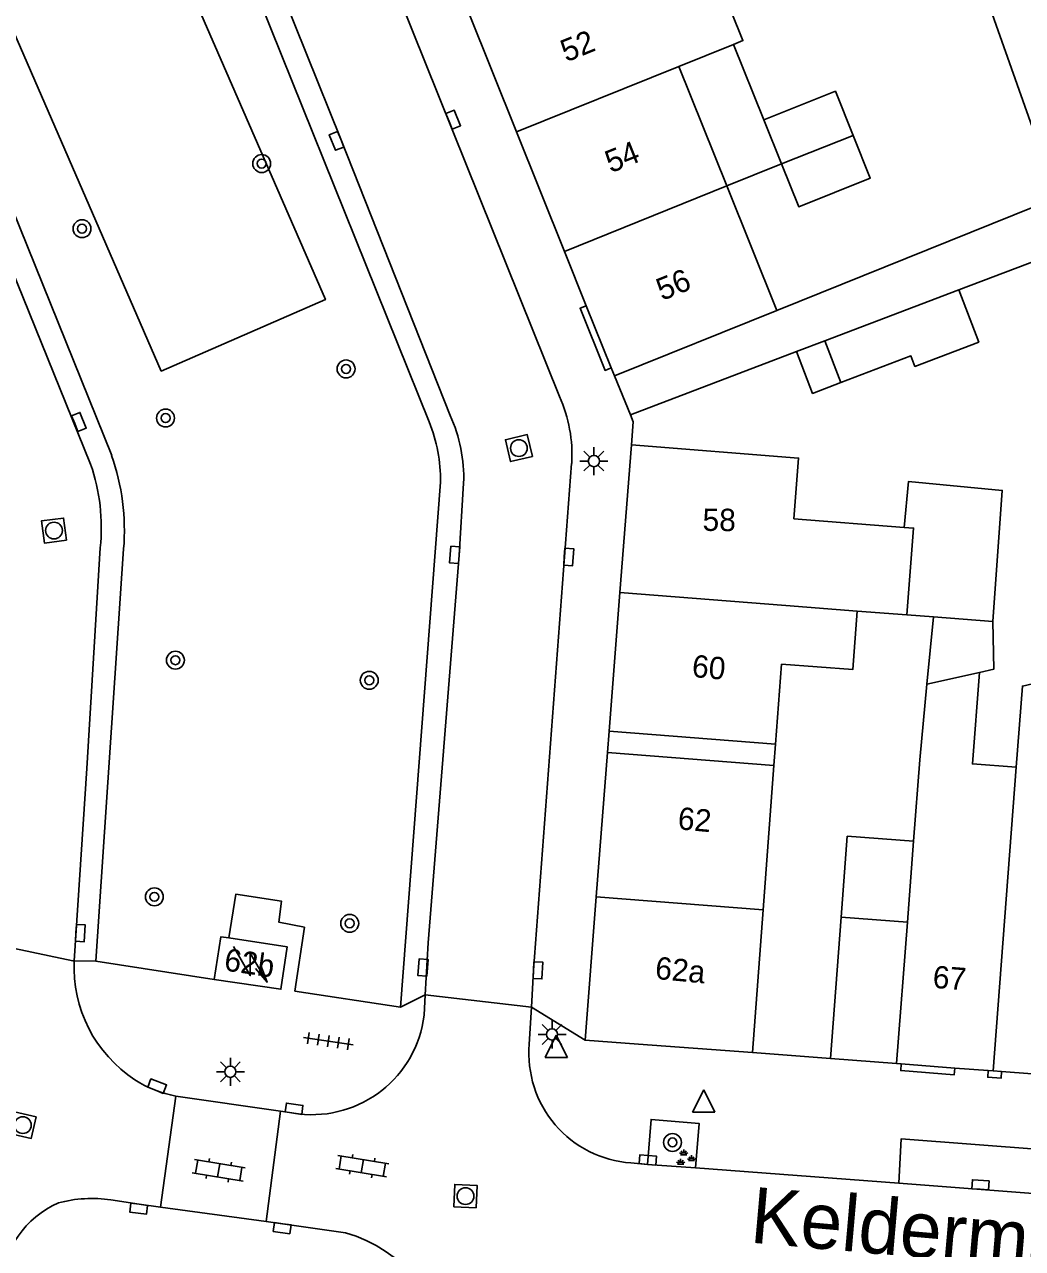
# Model space of a CAD drawing. Extents: x 131000 to 133014, y 396499 to 399001.
# Drawn here: x 132851.2 to 132895.9, y 397273.2 to 397328 of the extents above; entities that cross this region are included whole.
import ezdxf

# ---------------------------------------------------------------- set-up
doc = ezdxf.new("R2010")
doc.units = 0
for name, color, linetype in [('gg-afsc-erfafscheiding', 7, 'Continuous'), ('gg-afsc-muur', 7, 'Continuous'), ('gg-anno-huisnummerreeks BGT', 7, 'Continuous'), ('gg-anno-openbare ruimte label', 7, 'Continuous'), ('gg-bbg-bijgebouw', 7, 'Continuous'), ('gg-bbg-gedigitaliseerde bebouwing', 7, 'Continuous'), ('gg-bbg-gedigitaliseerde bebouwing onder overbouw', 7, 'Continuous'), ('gg-bbg-gedigitaliseerde bijgebouw', 7, 'Continuous'), ('gg-bbg-gedigitaliseerde overbouw', 7, 'Continuous'), ('gg-bbg-hoofdgebouw', 7, 'Continuous'), ('gg-bbg-luifel en loopbrug', 7, 'Continuous'), ('gg-bbg-pand overbouw', 7, 'Continuous'), ('gg-bbg-tussenscheiding', 7, 'Continuous'), ('gg-knt-verharding', 7, 'Continuous'), ('gg-knt-verharding nz', 7, 'Continuous'), ('gt-grn-groengrens', 7, 'Continuous'), ('gt-grn-weggrens', 7, 'Continuous'), ('gt-symb-boom', 7, 'Continuous'), ('gt-symb-groenvak', 7, 'Continuous'), ('gt-symb-klinker verharding', 7, 'Continuous'), ('gt-symb-kolk', 7, 'Continuous'), ('gt-symb-lichtmast', 7, 'Continuous'), ('gt-symb-rioolschacht', 7, 'Continuous'), ('gt-symb-tegel verharding', 7, 'Continuous'), ('gt-symb-trafo symbool', 7, 'Continuous'), ('gt-symb-waterafsluiter', 7, 'Continuous')]:
    doc.layers.add(name, color=color, linetype=linetype)

# ---------------------------------------------------------------- blocks, each defined once
blk = doc.blocks.new('gt0-KOLK')
at = {"layer": 'gt-symb-kolk'}
blk.add_lwpolyline([(0, 0), (0.375, 0), (0.375, 0.4), (-0.375, 0.4), (-0.375, 0), (0, 0)], dxfattribs=at)
blk = doc.blocks.new('gt0-BOOM')
at = {"layer": 'gt-symb-boom'}
for radius in [0.4, 0.2]:
    blk.add_circle((0, 0), radius, dxfattribs=at)
blk = doc.blocks.new('gt0-GRVAK')
at = {"layer": 'gt-symb-groenvak'}
for p, q in [((-0.11, 0.189), (-0.228, 0.24)), ((-0.182, 0.153), (0.088, 0.153)), ((-0.091, 0.211), (-0.156, 0.322)), ((-0.047, 0.214), (-0.047, 0.393)), ((-0.004, 0.211), (0.061, 0.322)), ((0.015, 0.189), (0.133, 0.24)), ((0.262, -0.052), (0.197, 0.059)), ((0.305, -0.049), (0.305, 0.13)), ((0.349, -0.052), (0.414, 0.059)), ((-0.245, -0.228), (-0.363, -0.177)), ((-0.318, -0.264), (-0.047, -0.264)), ((-0.226, -0.206), (-0.291, -0.095)), ((-0.183, -0.203), (-0.183, -0.024)), ((-0.139, -0.206), (-0.074, -0.095)), ((-0.12, -0.228), (-0.002, -0.177)), ((0.243, -0.074), (0.125, -0.023)), ((0.17, -0.11), (0.441, -0.11)), ((0.368, -0.074), (0.486, -0.023))]:
    blk.add_line(p, q, dxfattribs=at)
blk = doc.blocks.new('gt0-WAFSL')
at = {"layer": 'gt-symb-waterafsluiter'}
for p, q in [((-0.5, -0.333), (0, 0.667)), ((0, 0.667), (0.5, -0.333)), ((0.5, -0.333), (-0.5, -0.333))]:
    blk.add_line(p, q, dxfattribs=at)
blk = doc.blocks.new('gt0-RS')
at = {"layer": 'gt-symb-rioolschacht'}
blk.add_lwpolyline([(-0.5, -0.5), (0.5, -0.5), (0.5, 0.5), (-0.5, 0.5)], close=True, dxfattribs=at)
blk.add_circle((0, 0), 0.375, dxfattribs=at)
blk = doc.blocks.new('gt0-LMAST')
at = {"layer": 'gt-symb-lichtmast'}
for p, q in [((-0.005, 0.246), (-0.005, 0.621)), ((-0.182, 0.173), (-0.447, 0.438)), ((0.172, 0.173), (0.437, 0.438)), ((-0.255, -0.004), (-0.63, -0.004)), ((-0.182, -0.181), (-0.447, -0.446)), ((-0.005, -0.254), (-0.005, -0.629)), ((0.437, -0.446), (0.172, -0.181)), ((0.245, -0.004), (0.62, -0.004))]:
    blk.add_line(p, q, dxfattribs=at)
blk.add_circle((-0.005, -0.004), 0.25, dxfattribs=at)
blk = doc.blocks.new('gt0-KL1')
at = {"layer": 'gt-symb-klinker verharding'}
for p, q in [((-1.15, 0.3), (1.15, 0.3)), ((-1, -0.3), (-1, 0.3)), ((-0.5, 0.3), (-0.5, 0.45)), ((0, -0.3), (0, 0.3)), ((0.5, 0.3), (0.5, 0.45)), ((1, -0.3), (1, 0.3)), ((-1.15, -0.3), (1.15, -0.3)), ((-0.5, -0.45), (-0.5, -0.3)), ((0.5, -0.45), (0.5, -0.3))]:
    blk.add_line(p, q, dxfattribs=at)
blk = doc.blocks.new('gt0-TEG1')
at = {"layer": 'gt-symb-tegel verharding'}
for p, q in [((-1.125, 0), (1.125, 0)), ((-0.9, -0.25), (-0.9, 0.25)), ((-0.45, -0.25), (-0.45, 0.25)), ((0, -0.25), (0, 0.25)), ((0.45, -0.25), (0.45, 0.25)), ((0.9, -0.25), (0.9, 0.25))]:
    blk.add_line(p, q, dxfattribs=at)
blk = doc.blocks.new('gt0-HSP')
at = {"layer": 'gt-symb-trafo symbool'}
for points in [[(0.771, 0.746), (-0.529, -0.004), (0.471, -0.004), (-0.829, -0.754)], [(-0.217, -0.24), (-0.829, -0.754), (-0.077, -0.48)]]:
    blk.add_lwpolyline(points, dxfattribs=at)

msp = doc.modelspace()

# ---------------------------------------------------------------- linework, layer by layer
at = {"layer": 'gg-afsc-erfafscheiding'}
msp.add_line((132885.748, 397313.326), (132878.317, 397310.501), dxfattribs=at)
for points in [[(132893.487, 397331.306), (132897.395, 397320.217), (132884.863, 397315.167)], [(132893.007, 397316.086), (132898.161, 397318.044), (132899.803, 397313.385), (132901.24, 397313.892), (132897.348, 397324.936), (132912.583, 397330.251)]]:
    msp.add_lwpolyline(points, dxfattribs=at)
at = {"layer": 'gg-afsc-muur'}
for p, q in [((132877.6, 397312.24), (132878.317, 397310.501)), ((132883.78, 397281.98), (132887.259, 397281.715))]:
    msp.add_line(p, q, dxfattribs=at)
msp.add_lwpolyline([(132878.317, 397310.501), (132878.44, 397310.19), (132878.36, 397309.15)], dxfattribs=at)
at = {"layer": 'gg-bbg-bijgebouw'}
msp.add_line((132887.259, 397281.715), (132890.22, 397281.49), dxfattribs=at)
at = {"layer": 'gg-bbg-gedigitaliseerde bebouwing'}
for p, q in [((132882.931, 397327.064), (132880.479, 397326.079)), ((132882.626, 397320.734), (132880.479, 397326.079)), ((132884.863, 397315.167), (132882.626, 397320.734)), ((132877.6, 397312.24), (132884.863, 397315.167)), ((132888.449, 397301.725), (132890.679, 397301.552)), ((132884.803, 397295.775), (132885.067, 397299.346)), ((132884.253, 397288.358), (132884.732, 397294.817)), ((132883.78, 397281.98), (132884.253, 397288.358))]:
    msp.add_line(p, q, dxfattribs=at)
for points in [[(132881.228, 397332.507), (132883.348, 397327.232), (132882.931, 397327.064)], [(132890.56, 397305.464), (132885.625, 397305.848), (132885.836, 397308.564), (132878.36, 397309.15)], [(132890.679, 397301.552), (132890.981, 397305.431), (132890.56, 397305.464)], [(132885.067, 397299.346), (132888.256, 397299.11), (132888.449, 397301.725)], [(132893.92, 397298.981), (132893.608, 397294.889), (132895.572, 397294.739)], [(132890.977, 397291.433), (132891.255, 397295.069), (132891.579, 397298.453)], [(132895.572, 397294.739), (132895.85, 397298.369), (132896.75, 397298.572), (132897.649, 397298.774), (132897.329, 397294.604)]]:
    msp.add_lwpolyline(points, dxfattribs=at)
at = {"layer": 'gg-bbg-gedigitaliseerde bebouwing onder overbouw'}
for p, q in [((132877.365, 397296.354), (132884.803, 397295.775)), ((132877.29, 397295.396), (132884.732, 397294.817))]:
    msp.add_line(p, q, dxfattribs=at)
at = {"layer": 'gg-bbg-gedigitaliseerde bijgebouw'}
for p, q in [((132885.076, 397321.715), (132884.289, 397323.684)), ((132893.007, 397316.086), (132887.013, 397313.807)), ((132887.013, 397313.807), (132887.724, 397311.937)), ((132891.579, 397298.453), (132891.867, 397301.46)), ((132891.867, 397301.46), (132894.529, 397301.252)), ((132887.259, 397281.715), (132887.739, 397288.034))]:
    msp.add_line(p, q, dxfattribs=at)
for points in [[(132884.289, 397323.684), (132887.481, 397324.967), (132888.273, 397322.994)], [(132888.273, 397322.994), (132889.039, 397321.082), (132885.842, 397319.802), (132885.076, 397321.715)], [(132887.724, 397311.937), (132890.859, 397313.129), (132891.037, 397312.662), (132893.895, 397313.749), (132893.007, 397316.086)], [(132894.529, 397301.252), (132894.574, 397299.129), (132893.92, 397298.981)], [(132887.739, 397288.034), (132888.015, 397291.658), (132890.977, 397291.433)]]:
    msp.add_lwpolyline(points, dxfattribs=at)
at = {"layer": 'gg-bbg-gedigitaliseerde overbouw'}
msp.add_line((132884.732, 397294.817), (132884.803, 397295.775), dxfattribs=at)
at = {"layer": 'gg-bbg-hoofdgebouw'}
for p, q in [((132873.216, 397323.152), (132871.07, 397328.497)), ((132875.363, 397317.808), (132873.216, 397323.152)), ((132876.34, 397315.376), (132875.363, 397317.808)), ((132877.458, 397312.593), (132876.34, 397315.376)), ((132877.6, 397312.24), (132877.458, 397312.593)), ((132878.36, 397309.15), (132877.847, 397302.55)), ((132877.847, 397302.55), (132877.365, 397296.354)), ((132877.29, 397295.396), (132876.788, 397288.939)), ((132876.788, 397288.939), (132876.29, 397282.54)), ((132876.29, 397282.54), (132878.683, 397282.361)), ((132878.683, 397282.361), (132883.78, 397281.98)), ((132890.22, 397281.49), (132890.429, 397281.474)), ((132890.429, 397281.474), (132892.822, 397281.291)), ((132892.822, 397281.291), (132894.318, 397281.176)), ((132894.318, 397281.176), (132894.532, 397281.16)), ((132894.532, 397281.16), (132894.916, 397281.131)), ((132894.916, 397281.131), (132896.282, 397281.027))]:
    msp.add_line(p, q, dxfattribs=at)
for points in [[(132859.7, 397285.25), (132860, 397287.16), (132860.352, 397287.107)], [(132859.7, 397285.25), (132862.68, 397284.81), (132862.97, 397286.71), (132860.352, 397287.107)]]:
    msp.add_lwpolyline(points, dxfattribs=at)
at = {"layer": 'gg-bbg-luifel en loopbrug'}
for p, q in [((132884.289, 397323.684), (132882.931, 397327.064)), ((132885.076, 397321.715), (132882.626, 397320.734)), ((132887.013, 397313.807), (132885.748, 397313.326)), ((132890.679, 397301.552), (132891.867, 397301.46))]:
    msp.add_line(p, q, dxfattribs=at)
for points in [[(132887.724, 397311.937), (132886.459, 397311.456), (132885.748, 397313.326)], [(132894.529, 397301.252), (132894.943, 397307.119), (132890.757, 397307.52), (132890.56, 397305.464)]]:
    msp.add_lwpolyline(points, dxfattribs=at)
at = {"layer": 'gg-bbg-pand overbouw'}
msp.add_line((132877.365, 397296.354), (132877.29, 397295.396), dxfattribs=at)
at = {"layer": 'gg-bbg-tussenscheiding'}
for p, q in [((132880.479, 397326.079), (132873.216, 397323.152)), ((132888.273, 397322.994), (132885.076, 397321.715)), ((132875.363, 397317.808), (132882.626, 397320.734)), ((132877.847, 397302.55), (132885.262, 397301.973)), ((132885.262, 397301.973), (132888.449, 397301.725)), ((132893.92, 397298.981), (132891.579, 397298.453)), ((132894.532, 397281.16), (132895.572, 397294.739)), ((132890.977, 397291.433), (132890.702, 397287.809)), ((132884.253, 397288.358), (132876.788, 397288.939)), ((132887.739, 397288.034), (132890.702, 397287.809)), ((132890.702, 397287.809), (132890.22, 397281.49))]:
    msp.add_line(p, q, dxfattribs=at)
at = {"layer": 'gg-knt-verharding'}
for p, q in [((132855.114, 397308.68), (132822.25, 397390.069)), ((132875.14, 397311.313), (132857.552, 397355.114)), ((132868.037, 397284.008), (132869.826, 397307.484)), ((132854.601, 397304.545), (132853.996, 397294.684)), ((132854.406, 397286.062), (132855.649, 397304.5)), ((132853.439, 397286.082), (132853.996, 397294.684)), ((132869.141, 397284.565), (132869.273, 397286.893)), ((132859.7, 397285.25), (132854.406, 397286.062)), ((132863.308, 397284.722), (132868.037, 397284.008)), ((132869.089, 397283.652), (132869.141, 397284.565)), ((132873.793, 397282.364), (132873.887, 397284.018)), ((132857.979, 397280.035), (132857.295, 397275.074)), ((132862.664, 397279.358), (132857.979, 397280.035)), ((132862.017, 397274.431), (132862.664, 397279.358)), ((132862.664, 397279.358), (132863.475, 397279.24)), ((132878.333, 397277.05), (132879.072, 397276.981)), ((132881.219, 397276.826), (132879.072, 397276.981)), ((132881.219, 397276.826), (132890.316, 397276.138)), ((132862.017, 397274.431), (132857.295, 397275.074)), ((132865.567, 397273.917), (132862.017, 397274.431))]:
    msp.add_line(p, q, dxfattribs=at)
for points in [[(132833.054, 397398.129), (132833.893, 397398.139), (132869.313, 397310.182)], [(132870.257, 397310.468), (132865.358, 397322.822), (132853.081, 397353.366)], [(132841.104, 397340.655), (132846.491, 397327.236), (132854.174, 397308.285)], [(132877.458, 397312.593), (132877.18, 397312.481), (132876.062, 397315.265), (132876.34, 397315.376)], [(132873.887, 397284.018), (132873.981, 397285.672), (132875.687, 397308.328)], [(132869.273, 397286.893), (132870.654, 397304.219), (132870.855, 397307.448)], [(132863.308, 397284.722), (132863.738, 397287.589), (132862.597, 397287.808), (132862.711, 397288.746), (132860.672, 397289.072), (132860.352, 397287.107)], [(132890.429, 397281.474), (132890.407, 397281.175), (132892.8, 397280.992), (132892.822, 397281.291)], [(132894.318, 397281.176), (132894.295, 397280.878), (132894.893, 397280.832), (132894.916, 397281.131)], [(132879.072, 397276.981), (132879.238, 397278.994), (132881.388, 397278.811), (132881.219, 397276.826)], [(132890.316, 397276.138), (132890.427, 397278.129), (132922.752, 397275.656)], [(132857.295, 397275.074), (132856.349, 397275.198), (132855.081, 397275.394)]]:
    msp.add_lwpolyline(points, dxfattribs=at)
for centre, radius, start, end in [((132869.435, 397308.725), 6.265, 356.3675, 24.401), ((132864.051, 397307.67), 6.808, 358.1324, 24.2685), ((132862.612, 397307.51), 7.214, 359.7931, 21.7384), ((132846.107, 397305.47), 8.544, 353.7879, 19.2388), ((132845.495, 397305.325), 10.187, 355.3568, 19.2306), ((132859.457, 397285.799), 6.024, 177.3066, 236.767), ((132864.065, 397284.267), 5.062, 263.3068, 353.0202), ((132878.678, 397281.941), 4.904, 175.056, 265.9617), ((132858.964, 397285.169), 5.228, 237.5034, 259.1431), ((132854.225, 397269.83), 5.629, 81.2541, 105.4131), ((132854.495, 397271.275), 4.357, 113.9194, 175.8873), ((132863.991, 397268.09), 6.037, 0.9515, 74.8691)]:
    msp.add_arc(centre, radius, start, end, dxfattribs=at)
at = {"layer": 'gg-knt-verharding nz'}
msp.add_line((132890.316, 397276.138), (132922.661, 397273.688), dxfattribs=at)
at = {"layer": 'gt-grn-groengrens'}
msp.add_lwpolyline([(132847.359, 397335.381), (132854.695, 397338.573), (132864.67, 397315.649), (132857.334, 397312.457), (132847.359, 397335.381)], dxfattribs=at)
at = {"layer": 'gt-grn-weggrens'}
for p, q in [((132854.406, 397286.062), (132853.439, 397286.082)), ((132869.141, 397284.565), (132868.037, 397284.008)), ((132873.887, 397284.018), (132869.141, 397284.565)), ((132876.29, 397282.54), (132873.887, 397284.018))]:
    msp.add_line(p, q, dxfattribs=at)
msp.add_lwpolyline([(132848.635, 397287.079), (132853.377, 397286.083), (132853.439, 397286.082)], dxfattribs=at)

# ---------------------------------------------------------------- block references
at = {"layer": 'gt-symb-boom'}
for p in [(132861.823, 397321.733), (132853.788, 397318.821), (132865.598, 397312.551), (132857.524, 397310.355), (132857.965, 397299.527), (132866.634, 397298.629), (132857.024, 397288.946), (132865.761, 397287.761), (132880.197, 397277.964)]:
    msp.add_blockref('gt0-BOOM', p, dxfattribs=at)
at = {"layer": 'gt-symb-groenvak'}
msp.add_blockref('gt0-GRVAK', (132880.744, 397277.261), dxfattribs=at)
at = {"layer": 'gt-symb-klinker verharding'}
for p, rotation in [((132866.321, 397276.904), -9.377579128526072), ((132859.902, 397276.717), -9.377579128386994)]:
    msp.add_blockref('gt0-KL1', p, dxfattribs=dict(at, rotation=rotation))
at = {"layer": 'gt-symb-kolk'}
for p, rotation in [((132870.206, 397323.621), -68.15602307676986), ((132865.358, 397322.822), 111.64190048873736), ((132853.462, 397310.105), -67.84741349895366), ((132870.654, 397304.219), 85.52659354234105), ((132875.359, 397304.155), -94.24486205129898), ((132853.512, 397287.336), -93.32607360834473), ((132869.24, 397285.774), 85.92663550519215), ((132873.981, 397285.672), -93.26885295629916), ((132857.074, 397280.295), -21.1733315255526), ((132863.242, 397279.274), -8.275892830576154), ((132879.072, 397276.981), -5.391463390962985), ((132893.952, 397275.869), -4.244862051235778), ((132856.349, 397275.198), 172.53402593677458), ((132862.767, 397274.329), 171.60242742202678)]:
    msp.add_blockref('gt0-KOLK', p, dxfattribs=dict(at, rotation=rotation))
at = {"layer": 'gt-symb-lichtmast'}
for p in [(132876.685, 397308.434), (132874.814, 397282.796), (132860.428, 397281.127)]:
    msp.add_blockref('gt0-LMAST', p, dxfattribs=at)
at = {"layer": 'gt-symb-rioolschacht'}
for p, rotation in [((132873.328, 397309.011), 103.29958432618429), ((132852.535, 397305.323), 97.3523793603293), ((132851.141, 397278.74), 167.11702052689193), ((132870.938, 397275.564), -2.6363819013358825)]:
    msp.add_blockref('gt0-RS', p, dxfattribs=dict(at, rotation=rotation))
at = {"layer": 'gt-symb-tegel verharding', "rotation": -8.567589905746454}
msp.add_blockref('gt0-TEG1', (132864.805, 397282.493), dxfattribs=at)
at = {"layer": 'gt-symb-trafo symbool', "rotation": 90}
msp.add_blockref('gt0-HSP', (132861.307, 397285.952), dxfattribs=at)
at = {"layer": 'gt-symb-waterafsluiter'}
for p in [(132875, 397282.092), (132881.597, 397279.644)]:
    msp.add_blockref('gt0-WAFSL', p, dxfattribs=at)

# ---------------------------------------------------------------- texts
at = {"layer": 'gg-anno-huisnummerreeks BGT'}
for s, rotation, p in [('52', 21.9, (132875.443, 397326.254)), ('54', 21.9, (132877.434, 397321.297)), ('56', 21.9, (132879.728, 397315.587)), ('58', 359.3, (132881.537, 397305.312)), ('60', 354.7, (132881.038, 397298.782)), ('62', 354.7, (132880.404, 397291.971)), ('62b', 351.6, (132860.105, 397285.661)), ('62a', 354.7, (132879.392, 397285.279)), ('67', 355.6, (132891.81, 397284.879))]:
    msp.add_text(s, height=1, rotation=rotation, dxfattribs=at).set_placement(p)
at = {"layer": 'gg-anno-openbare ruimte label'}
msp.add_text('Keldermansstraat', height=2.5, rotation=355, dxfattribs=at).set_placement((132883.622, 397273.49))

doc.saveas('drawing.dxf')
